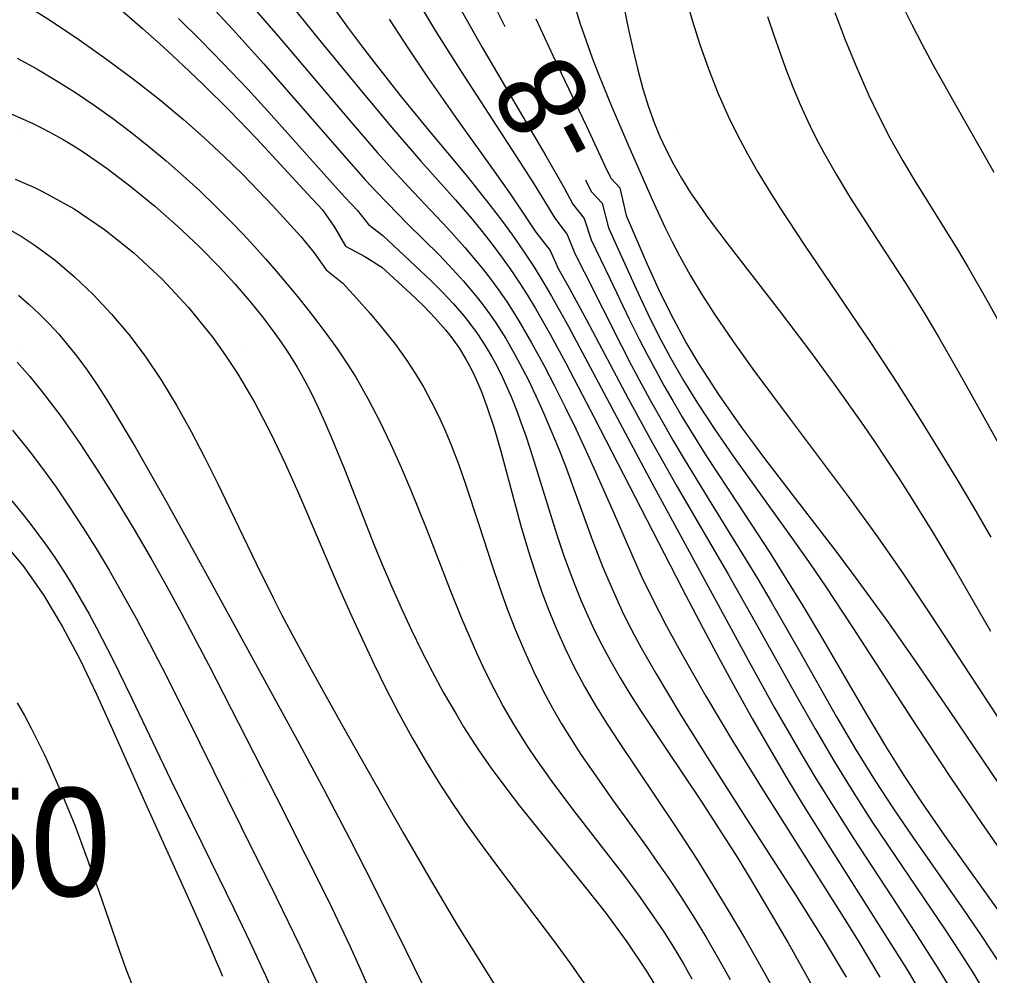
# Model space of a CAD drawing. Extents: x 2602990 to 2605851, y 618069 to 619180.
# Drawn here: x 2604154.9 to 2604177.27, y 618570.57 to 618592.62 of the extents above; entities that cross this region are included whole.
import ezdxf

# ---------------------------------------------------------------- set-up
doc = ezdxf.new("R2010")
doc.units = 0
for name, color, linetype in [('Default', 7, 'Continuous'), ('DTM Contours Major', 7, 'Continuous'), ('DTM Contours Major Text', 7, 'Continuous'), ('DTM Contours Minor', 7, 'Continuous'), ('Exist DTM Breakline', 7, 'Continuous'), ('Exist DTM Regular Point Underwater Cogo Number', 7, 'Continuous'), ('Exist DTM Scan Elevation Point', 7, 'Continuous')]:
    doc.layers.add(name, color=color, linetype=linetype)

# ---------------------------------------------------------------- blocks, each defined once
blk = doc.blocks.new('POINT_DISPLAY')
at = {"layer": 'Default'}
blk.add_line((0, 0), (0, 0), dxfattribs=at)

msp = doc.modelspace()

# ---------------------------------------------------------------- linework, layer by layer
at = {"layer": 'DTM Contours Major'}
for points in [[(2604154.951, 618593.01), (2604155.617, 618592.592), (2604156.271, 618592.156), (2604156.91, 618591.706), (2604157.528, 618591.245), (2604158.119, 618590.78), (2604158.679, 618590.313), (2604159.161, 618589.889), (2604159.616, 618589.466), (2604160.049, 618589.041), (2604160.399, 618588.682), (2604160.739, 618588.322), (2604161.395, 618587.603), (2604161.698, 618587.235), (2604161.969, 618586.845), (2604162.356, 618586.542), (2604162.673, 618586.192), (2604162.983, 618585.841), (2604163.282, 618585.487), (2604163.567, 618585.126), (2604163.834, 618584.755), (2604164.034, 618584.449), (2604164.221, 618584.134), (2604164.396, 618583.811), (2604164.561, 618583.48), (2604164.715, 618583.14), (2604164.861, 618582.791), (2604165.028, 618582.351), (2604165.187, 618581.9), (2604165.491, 618580.973), (2604165.797, 618580.029), (2604165.968, 618579.528), (2604166.149, 618579.03), (2604166.34, 618578.537), (2604166.543, 618578.051), (2604166.759, 618577.574), (2604166.99, 618577.109), (2604167.191, 618576.739), (2604167.401, 618576.378), (2604167.62, 618576.023), (2604167.846, 618575.674), (2604168.079, 618575.329), (2604168.574, 618574.628), (2604169.355, 618573.548), (2604169.615, 618573.182), (2604169.872, 618572.81), (2604170.171, 618572.358), (2604170.464, 618571.898), (2604170.748, 618571.431), (2604171.022, 618570.958), (2604171.286, 618570.481)], [(2604165.913, 618592.809), (2604166.091, 618592.459)], [(2604167.953, 618588.919), (2604168.085, 618588.655), (2604168.339, 618588.382), (2604168.483, 618587.815), (2604169.157, 618586.325), (2604169.39, 618585.829), (2604169.635, 618585.335), (2604169.913, 618584.814), (2604170.212, 618584.293), (2604170.534, 618583.769), (2604170.932, 618583.162), (2604171.357, 618582.547), (2604172.25, 618581.301), (2604172.702, 618580.672), (2604173.146, 618580.043), (2604173.477, 618579.559), (2604174.117, 618578.594), (2604175.575, 618576.34), (2604176.384, 618575.118), (2604177.093, 618574.077), (2604178.383, 618572.216)], [(2604154.85, 618576.865), (2604155.014, 618576.572), (2604155.173, 618576.274), (2604155.326, 618575.971), (2604155.475, 618575.664), (2604155.619, 618575.353), (2604155.9, 618574.708), (2604156.173, 618574.038), (2604156.434, 618573.351), (2604156.72, 618572.544), (2604157.198, 618571.162), (2604157.363, 618570.708), (2604157.535, 618570.262)]]:
    msp.add_lwpolyline(points, dxfattribs=at)
at = {"layer": 'DTM Contours Minor'}
for points in [[(2604159.87, 618594.566), (2604161.751, 618592.228), (2604162.676, 618591.094), (2604163.477, 618590.138), (2604164.157, 618589.354), (2604164.952, 618588.461), (2604165.338, 618588.011), (2604165.568, 618587.732), (2604165.794, 618587.445), (2604166.016, 618587.149), (2604166.233, 618586.843), (2604166.447, 618586.524), (2604166.623, 618586.245), (2604166.798, 618585.955), (2604167.145, 618585.346), (2604167.498, 618584.695), (2604168.154, 618583.444), (2604170.174, 618579.51), (2604170.666, 618578.572), (2604171.032, 618577.887), (2604171.409, 618577.195), (2604171.796, 618576.501), (2604172.192, 618575.809), (2604172.595, 618575.124), (2604172.97, 618574.506), (2604173.347, 618573.899), (2604175.002, 618571.292), (2604175.381, 618570.68), (2604175.74, 618570.077)], [(2604160.053, 618593.182), (2604160.91, 618592.183), (2604162.503, 618590.302), (2604163.159, 618589.544), (2604163.577, 618589.076), (2604163.985, 618588.635), (2604164.775, 618587.799), (2604165.17, 618587.36), (2604165.371, 618587.125), (2604165.567, 618586.885), (2604165.758, 618586.638), (2604165.945, 618586.383), (2604166.127, 618586.12), (2604166.276, 618585.892), (2604166.423, 618585.656), (2604166.709, 618585.166), (2604166.99, 618584.649), (2604167.238, 618584.171), (2604167.484, 618583.679), (2604167.726, 618583.18), (2604167.96, 618582.681), (2604168.185, 618582.187), (2604168.61, 618581.22), (2604169.009, 618580.299), (2604169.246, 618579.778), (2604169.496, 618579.26), (2604169.823, 618578.629), (2604170.19, 618577.961), (2604170.73, 618577.017), (2604171.341, 618575.988), (2604172.015, 618574.891), (2604172.898, 618573.496), (2604173.798, 618572.077), (2604174.235, 618571.373), (2604174.738, 618570.54)], [(2604170.247, 618593.175), (2604170.41, 618592.606), (2604170.589, 618592.04), (2604170.785, 618591.48), (2604171.001, 618590.928), (2604171.239, 618590.389), (2604171.455, 618589.95), (2604171.685, 618589.52), (2604171.928, 618589.098), (2604172.181, 618588.682), (2604172.442, 618588.27), (2604173.002, 618587.418), (2604174.521, 618585.167), (2604175.137, 618584.229), (2604175.667, 618583.396), (2604176.076, 618582.736), (2604176.487, 618582.06), (2604176.897, 618581.373), (2604177.301, 618580.681)], [(2604165.054, 618592.889), (2604165.559, 618591.989), (2604166.342, 618590.649), (2604167.037, 618589.471), (2604167.458, 618588.734), (2604167.662, 618588.363), (2604167.923, 618588.032), (2604168.085, 618587.541), (2604168.523, 618586.632), (2604168.961, 618585.712), (2604169.189, 618585.251), (2604169.372, 618584.895), (2604169.562, 618584.539), (2604169.758, 618584.182), (2604169.962, 618583.824), (2604170.174, 618583.463), (2604170.395, 618583.099), (2604170.737, 618582.557), (2604171.461, 618581.449), (2604172.206, 618580.311), (2604172.574, 618579.732), (2604172.961, 618579.102), (2604173.338, 618578.47), (2604174.419, 618576.62), (2604174.872, 618575.864), (2604175.295, 618575.188), (2604175.733, 618574.522), (2604176.245, 618573.779), (2604177.58, 618571.913)], [(2604167.71, 618592.898), (2604167.831, 618592.515), (2604167.965, 618592.123), (2604168.105, 618591.737), (2604168.25, 618591.357), (2604168.549, 618590.619), (2604168.948, 618589.691), (2604169.486, 618588.471), (2604169.789, 618587.816), (2604169.949, 618587.492), (2604170.116, 618587.171), (2604170.366, 618586.725), (2604170.635, 618586.278), (2604170.927, 618585.826), (2604171.358, 618585.193), (2604171.836, 618584.525), (2604172.671, 618583.401), (2604174.005, 618581.619), (2604174.682, 618580.688), (2604175.282, 618579.828), (2604175.915, 618578.886), (2604177.887, 618575.87)], [(2604168.823, 618592.991), (2604168.93, 618592.453), (2604169.041, 618591.94), (2604169.157, 618591.456), (2604169.277, 618591.017), (2604169.406, 618590.606), (2604169.545, 618590.22), (2604169.668, 618589.921), (2604169.801, 618589.632), (2604169.973, 618589.294), (2604170.164, 618588.96), (2604170.374, 618588.625), (2604170.57, 618588.336), (2604170.78, 618588.041), (2604171.235, 618587.438), (2604172.416, 618585.909), (2604173.136, 618584.955), (2604173.72, 618584.159), (2604174.307, 618583.334), (2604174.599, 618582.912), (2604174.887, 618582.484), (2604175.162, 618582.067), (2604175.433, 618581.645), (2604175.963, 618580.791), (2604176.476, 618579.929), (2604177.29, 618578.511)], [(2604175.248, 618592.964), (2604175.474, 618592.504), (2604175.714, 618592.042), (2604175.964, 618591.578), (2604176.485, 618590.649), (2604177.37, 618589.1)], [(2604157.26, 618592.825), (2604157.736, 618592.411), (2604158.21, 618591.988), (2604158.677, 618591.556), (2604159.135, 618591.12), (2604159.74, 618590.519), (2604160.363, 618589.871), (2604161.547, 618588.59), (2604161.887, 618588.228), (2604162.163, 618587.828), (2604162.414, 618587.39), (2604162.86, 618587.153), (2604163.254, 618586.904), (2604163.909, 618586.308), (2604164.213, 618586.017), (2604164.495, 618585.726), (2604164.726, 618585.461), (2604164.868, 618585.281), (2604165.043, 618585.031), (2604165.194, 618584.786), (2604165.322, 618584.547), (2604165.4, 618584.388), (2604165.545, 618584.053), (2604165.679, 618583.695), (2604165.842, 618583.197), (2604165.997, 618582.665), (2604166.463, 618580.944), (2604166.635, 618580.355), (2604166.781, 618579.895), (2604166.938, 618579.44), (2604167.107, 618578.991), (2604167.288, 618578.548), (2604167.483, 618578.113), (2604167.692, 618577.687), (2604167.932, 618577.241), (2604168.186, 618576.804), (2604168.452, 618576.373), (2604168.728, 618575.947), (2604169.998, 618574.055), (2604170.516, 618573.255), (2604170.891, 618572.656), (2604171.26, 618572.048), (2604171.62, 618571.44), (2604171.966, 618570.837), (2604172.296, 618570.247)], [(2604159.413, 618592.822), (2604159.818, 618592.387), (2604160.533, 618591.594), (2604161.54, 618590.442), (2604162.378, 618589.479), (2604162.881, 618588.916), (2604163.13, 618588.647), (2604163.377, 618588.387), (2604163.866, 618587.893), (2604164.575, 618587.189), (2604164.799, 618586.957), (2604164.972, 618586.771), (2604165.14, 618586.584), (2604165.303, 618586.393), (2604165.461, 618586.2), (2604165.614, 618586.002), (2604165.761, 618585.799), (2604165.881, 618585.623), (2604166.112, 618585.26), (2604166.332, 618584.877), (2604166.439, 618584.679), (2604166.626, 618584.315), (2604166.808, 618583.937), (2604166.985, 618583.549), (2604167.156, 618583.152), (2604167.321, 618582.748), (2604167.48, 618582.342), (2604167.738, 618581.644), (2604168.115, 618580.608), (2604168.346, 618580.006), (2604168.563, 618579.488), (2604168.796, 618578.978), (2604168.92, 618578.725), (2604169.074, 618578.426), (2604169.235, 618578.128), (2604169.578, 618577.53), (2604170.153, 618576.578), (2604170.812, 618575.522), (2604171.58, 618574.319), (2604172.795, 618572.431), (2604173.453, 618571.381), (2604173.962, 618570.535)], [(2604162.173, 618592.847), (2604162.465, 618592.444), (2604162.764, 618592.042), (2604163.068, 618591.643), (2604163.68, 618590.865), (2604164.3, 618590.104), (2604165.236, 618588.98), (2604165.495, 618588.661), (2604165.755, 618588.332), (2604166.013, 618587.993), (2604166.268, 618587.643), (2604166.519, 618587.28), (2604166.765, 618586.904), (2604166.967, 618586.577), (2604167.166, 618586.239), (2604167.558, 618585.538), (2604168.559, 618583.662), (2604169.479, 618581.936), (2604171.734, 618577.791), (2604172.313, 618576.748), (2604172.615, 618576.218), (2604172.925, 618575.685), (2604173.243, 618575.154), (2604173.532, 618574.683), (2604174.122, 618573.752), (2604175.013, 618572.388), (2604175.548, 618571.574), (2604176.063, 618570.767), (2604176.309, 618570.364)], [(2604164.185, 618592.867), (2604164.489, 618592.366), (2604164.998, 618591.553), (2604165.806, 618590.302), (2604166.514, 618589.217), (2604166.763, 618588.826), (2604167.008, 618588.433), (2604167.247, 618588.035), (2604167.529, 618587.663), (2604167.703, 618587.22), (2604167.922, 618586.803), (2604168.784, 618585.092), (2604169.008, 618584.658), (2604169.239, 618584.224), (2604169.475, 618583.79), (2604169.719, 618583.355), (2604169.969, 618582.919), (2604170.226, 618582.483), (2604170.782, 618581.571), (2604171.636, 618580.193), (2604171.917, 618579.729), (2604172.236, 618579.188), (2604172.853, 618578.106), (2604173.737, 618576.542), (2604174.179, 618575.79), (2604174.629, 618575.062), (2604175.051, 618574.419), (2604175.498, 618573.765), (2604176.678, 618572.082), (2604177.074, 618571.5), (2604177.457, 618570.911)], [(2604172.151, 618592.686), (2604172.294, 618592.259), (2604172.44, 618591.842), (2604172.589, 618591.436), (2604172.743, 618591.041), (2604172.903, 618590.659), (2604173.069, 618590.29), (2604173.196, 618590.027), (2604173.327, 618589.771), (2604173.461, 618589.52), (2604173.737, 618589.035), (2604174.047, 618588.523), (2604174.56, 618587.72), (2604175.335, 618586.53), (2604175.761, 618585.852), (2604176.1, 618585.284), (2604176.655, 618584.317), (2604178.784, 618580.495)], [(2604173.7, 618592.777), (2604173.939, 618592.152), (2604174.183, 618591.554), (2604174.485, 618590.869), (2604174.707, 618590.405), (2604174.972, 618589.892), (2604175.271, 618589.358), (2604175.553, 618588.885), (2604176.527, 618587.314), (2604176.775, 618586.902), (2604177.17, 618586.216), (2604177.565, 618585.502)], [(2604158.568, 618592.644), (2604159.091, 618592.124), (2604159.593, 618591.612), (2604160.163, 618591.009), (2604160.702, 618590.421), (2604162.114, 618588.842), (2604162.406, 618588.523), (2604162.696, 618588.215), (2604162.95, 618587.888), (2604163.276, 618587.635), (2604164.39, 618586.589), (2604164.643, 618586.339), (2604164.905, 618586.062), (2604165.148, 618585.782), (2604165.262, 618585.639), (2604165.461, 618585.368), (2604165.63, 618585.111), (2604165.789, 618584.842), (2604165.865, 618584.702), (2604165.996, 618584.446), (2604166.121, 618584.178), (2604166.242, 618583.899), (2604166.358, 618583.609), (2604166.47, 618583.308), (2604166.58, 618582.997), (2604166.722, 618582.566), (2604167.145, 618581.202), (2604167.293, 618580.738), (2604167.448, 618580.276), (2604167.577, 618579.917), (2604167.712, 618579.561), (2604167.854, 618579.211), (2604168.004, 618578.867), (2604168.161, 618578.528), (2604168.327, 618578.196), (2604168.534, 618577.812), (2604168.752, 618577.436), (2604168.977, 618577.068), (2604169.208, 618576.707), (2604169.805, 618575.81), (2604170.616, 618574.598), (2604171.12, 618573.82), (2604171.461, 618573.278), (2604171.755, 618572.798), (2604172.05, 618572.307), (2604172.631, 618571.311), (2604173.18, 618570.333)], [(2604163.422, 618592.629), (2604163.855, 618591.966), (2604164.294, 618591.315), (2604164.995, 618590.309), (2604165.899, 618589.041), (2604166.211, 618588.596), (2604166.514, 618588.154), (2604166.807, 618587.711), (2604167.139, 618587.294), (2604167.319, 618586.877), (2604167.542, 618586.485), (2604167.974, 618585.692), (2604168.935, 618583.88), (2604169.483, 618582.877), (2604170.038, 618581.893), (2604171.252, 618579.81), (2604171.927, 618578.613), (2604172.807, 618577.031), (2604173.244, 618576.263), (2604173.694, 618575.499), (2604174.137, 618574.781), (2604174.573, 618574.106), (2604175.258, 618573.084), (2604176.247, 618571.629), (2604176.571, 618571.136), (2604176.885, 618570.64), (2604177.185, 618570.142)], [(2604166.805, 618592.631), (2604167.308, 618591.557), (2604167.971, 618590.159), (2604168.386, 618589.259), (2604168.533, 618588.962), (2604168.743, 618588.736), (2604168.892, 618588.098), (2604169.376, 618586.973), (2604169.638, 618586.399), (2604169.921, 618585.82), (2604170.281, 618585.151), (2604170.542, 618584.708), (2604171.017, 618583.97), (2604171.534, 618583.231), (2604172.079, 618582.494), (2604172.638, 618581.763), (2604173.744, 618580.329), (2604174.233, 618579.676), (2604174.936, 618578.706), (2604175.559, 618577.818), (2604176.336, 618576.683), (2604177.491, 618574.98)], [(2604154.845, 618591.73), (2604155.3, 618591.479), (2604155.749, 618591.214), (2604156.189, 618590.934), (2604156.622, 618590.643), (2604157.046, 618590.34), (2604157.461, 618590.027), (2604157.878, 618589.697), (2604158.284, 618589.359), (2604158.678, 618589.014), (2604159.06, 618588.664), (2604159.429, 618588.31), (2604159.784, 618587.953), (2604160.055, 618587.669), (2604160.318, 618587.384), (2604160.574, 618587.098), (2604160.824, 618586.81), (2604161.308, 618586.229), (2604161.546, 618585.932), (2604161.78, 618585.632), (2604162.008, 618585.327), (2604162.231, 618585.016), (2604162.446, 618584.696), (2604162.653, 618584.368), (2604162.941, 618583.866), (2604163.211, 618583.348), (2604163.465, 618582.82), (2604163.702, 618582.289), (2604163.925, 618581.762), (2604164.29, 618580.849), (2604164.833, 618579.456), (2604165.086, 618578.831), (2604165.258, 618578.424), (2604165.439, 618578.013), (2604165.631, 618577.601), (2604165.836, 618577.19), (2604166.054, 618576.779), (2604166.288, 618576.372), (2604166.451, 618576.106), (2604166.622, 618575.841), (2604166.799, 618575.576), (2604167.174, 618575.046), (2604167.372, 618574.779), (2604167.73, 618574.308), (2604168.476, 618573.35), (2604168.849, 618572.863), (2604169.213, 618572.372), (2604169.561, 618571.877), (2604169.787, 618571.536), (2604170.003, 618571.193), (2604170.208, 618570.847), (2604170.403, 618570.498)], [(2604154.721, 618590.436), (2604154.972, 618590.33), (2604155.207, 618590.223), (2604155.441, 618590.107), (2604155.673, 618589.984), (2604155.905, 618589.852), (2604156.136, 618589.713), (2604156.369, 618589.565), (2604156.925, 618589.182), (2604157.478, 618588.763), (2604158.021, 618588.317), (2604158.544, 618587.853), (2604159.041, 618587.383), (2604159.504, 618586.915), (2604159.866, 618586.524), (2604160.199, 618586.139), (2604160.506, 618585.76), (2604160.792, 618585.379), (2604160.927, 618585.187), (2604161.056, 618584.994), (2604161.181, 618584.798), (2604161.301, 618584.599), (2604161.469, 618584.3), (2604161.63, 618583.991), (2604161.784, 618583.674), (2604161.933, 618583.347), (2604162.079, 618583.011), (2604162.391, 618582.25), (2604163.082, 618580.5), (2604163.266, 618580.052), (2604163.48, 618579.549), (2604163.702, 618579.049), (2604163.933, 618578.553), (2604164.172, 618578.063), (2604164.419, 618577.581), (2604164.673, 618577.111), (2604164.981, 618576.574), (2604165.141, 618576.31), (2604165.305, 618576.048), (2604165.476, 618575.788), (2604165.774, 618575.357), (2604166.157, 618574.84), (2604166.429, 618574.489), (2604166.909, 618573.892), (2604167.923, 618572.646), (2604168.427, 618572.003), (2604168.906, 618571.352), (2604169.346, 618570.696), (2604169.566, 618570.333)], [(2604154.802, 618588.937), (2604155.018, 618588.848), (2604155.234, 618588.752), (2604155.45, 618588.648), (2604156.16, 618588.251), (2604156.859, 618587.777), (2604157.539, 618587.235), (2604158.188, 618586.632), (2604158.798, 618585.978), (2604159.36, 618585.282), (2604159.651, 618584.874), (2604159.925, 618584.456), (2604160.326, 618583.776), (2604160.693, 618583.075), (2604161.034, 618582.363), (2604161.355, 618581.645), (2604162.242, 618579.577), (2604162.521, 618578.949), (2604162.8, 618578.338), (2604163.079, 618577.747), (2604163.359, 618577.178), (2604163.64, 618576.634), (2604163.955, 618576.055), (2604164.276, 618575.501), (2604164.609, 618574.962), (2604164.913, 618574.497), (2604165.232, 618574.031), (2604165.568, 618573.562), (2604165.966, 618573.025), (2604167.211, 618571.383), (2604167.61, 618570.839), (2604167.986, 618570.303)], [(2604154.657, 618587.783), (2604154.96, 618587.603), (2604155.259, 618587.407), (2604155.72, 618587.066), (2604156.169, 618586.686), (2604156.604, 618586.272), (2604157.022, 618585.827), (2604157.42, 618585.353), (2604157.797, 618584.854), (2604158.175, 618584.292), (2604158.528, 618583.712), (2604158.859, 618583.12), (2604159.17, 618582.523), (2604159.465, 618581.928), (2604160.356, 618580.071), (2604160.747, 618579.286), (2604160.952, 618578.887), (2604161.28, 618578.267), (2604161.624, 618577.631), (2604162.349, 618576.331), (2604163.743, 618573.881), (2604164.38, 618572.779), (2604165.004, 618571.731), (2604165.605, 618570.758), (2604166.422, 618569.453)], [(2604154.881, 618586.26), (2604155.124, 618586.05), (2604155.358, 618585.83), (2604155.585, 618585.6), (2604155.804, 618585.361), (2604156.015, 618585.112), (2604156.22, 618584.854), (2604156.458, 618584.531), (2604156.689, 618584.196), (2604156.913, 618583.851), (2604157.133, 618583.495), (2604157.567, 618582.762), (2604158.296, 618581.48), (2604159.225, 618579.801), (2604161.355, 618575.908), (2604161.923, 618574.851), (2604162.502, 618573.746), (2604163.046, 618572.68), (2604163.809, 618571.152), (2604164.951, 618568.815)], [(2604154.85, 618584.719), (2604155.137, 618584.388), (2604155.425, 618584.033), (2604155.852, 618583.469), (2604156.281, 618582.86), (2604156.709, 618582.215), (2604157.132, 618581.544), (2604157.547, 618580.856), (2604157.95, 618580.161), (2604158.295, 618579.545), (2604158.628, 618578.934), (2604159.258, 618577.742), (2604160.819, 618574.696), (2604161.521, 618573.307), (2604162.022, 618572.294), (2604162.518, 618571.255), (2604162.759, 618570.731), (2604163.118, 618569.915)], [(2604154.741, 618583.15), (2604155.122, 618582.675), (2604155.432, 618582.264), (2604155.743, 618581.831), (2604156.053, 618581.377), (2604156.362, 618580.906), (2604156.666, 618580.419), (2604156.966, 618579.92), (2604157.286, 618579.362), (2604157.597, 618578.798), (2604157.899, 618578.231), (2604158.191, 618577.668), (2604158.744, 618576.569), (2604160.014, 618574.003), (2604160.819, 618572.383), (2604161.361, 618571.262), (2604161.627, 618570.695), (2604161.884, 618570.129)], [(2604154.721, 618581.52), (2604154.933, 618581.265), (2604155.14, 618581.005), (2604155.341, 618580.739), (2604155.537, 618580.467), (2604155.729, 618580.189), (2604155.915, 618579.904), (2604156.114, 618579.584), (2604156.308, 618579.255), (2604156.498, 618578.919), (2604156.685, 618578.574), (2604157.051, 618577.861), (2604157.489, 618576.965), (2604158.379, 618575.094), (2604159.118, 618573.593), (2604159.852, 618572.105), (2604160.219, 618571.337), (2604160.571, 618570.573), (2604160.908, 618569.81)], [(2604154.583, 618580.498), (2604155, 618580), (2604155.464, 618579.339), (2604155.894, 618578.618), (2604156.296, 618577.853), (2604156.678, 618577.058), (2604157.045, 618576.247), (2604157.774, 618574.612), (2604158.829, 618572.278), (2604159.149, 618571.562), (2604159.581, 618570.56)]]:
    msp.add_lwpolyline(points, dxfattribs=at)
at = {"layer": 'Exist DTM Breakline'}
msp.add_spline([(2604056.195, 618608.101), (2604070.612, 618564.846), (2604060.948, 618498.617), (2604052.223, 618447.183), (2604051.568, 618445.166), (2604051.779, 618438.355), (2604056.316, 618420.051), (2604056.045, 618414.227), (2604060.112, 618404.174), (2604065.814, 618393.977), (2604079.591, 618374.932), (2604102.645, 618354.376), (2604129.573, 618330.438), (2604185.644, 618288.739), (2604229.181, 618260.22), (2604259.941, 618240.43), (2604275.412, 618231.212), (2604276.014, 618212.47)], degree=3, dxfattribs=at)

# ---------------------------------------------------------------- block references
at = {"layer": 'Exist DTM Scan Elevation Point', "xscale": 1.3123333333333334, "yscale": 1.3123333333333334}
for p in [(2604155, 618590), (2604160, 618590), (2604165, 618590), (2604170, 618590), (2604175, 618590), (2604155, 618585), (2604160, 618585), (2604165, 618585), (2604170, 618585), (2604175, 618585), (2604155, 618580), (2604160, 618580), (2604165, 618580), (2604170, 618580), (2604175, 618580), (2604155, 618575), (2604160, 618575), (2604165, 618575), (2604170, 618575), (2604175, 618575)]:
    msp.add_blockref('POINT_DISPLAY', p, dxfattribs=at)

# ---------------------------------------------------------------- texts
at = {"layer": 'DTM Contours Major Text'}
msp.add_text('-8', height=2, rotation=117.7336, dxfattribs=at).set_placement((2604168.593, 618589.852))
at = {"layer": 'Exist DTM Regular Point Underwater Cogo Number'}
msp.add_text('SM250', height=2.5, dxfattribs=at).set_placement((2604146.417, 618572.403))

doc.saveas('drawing.dxf')
